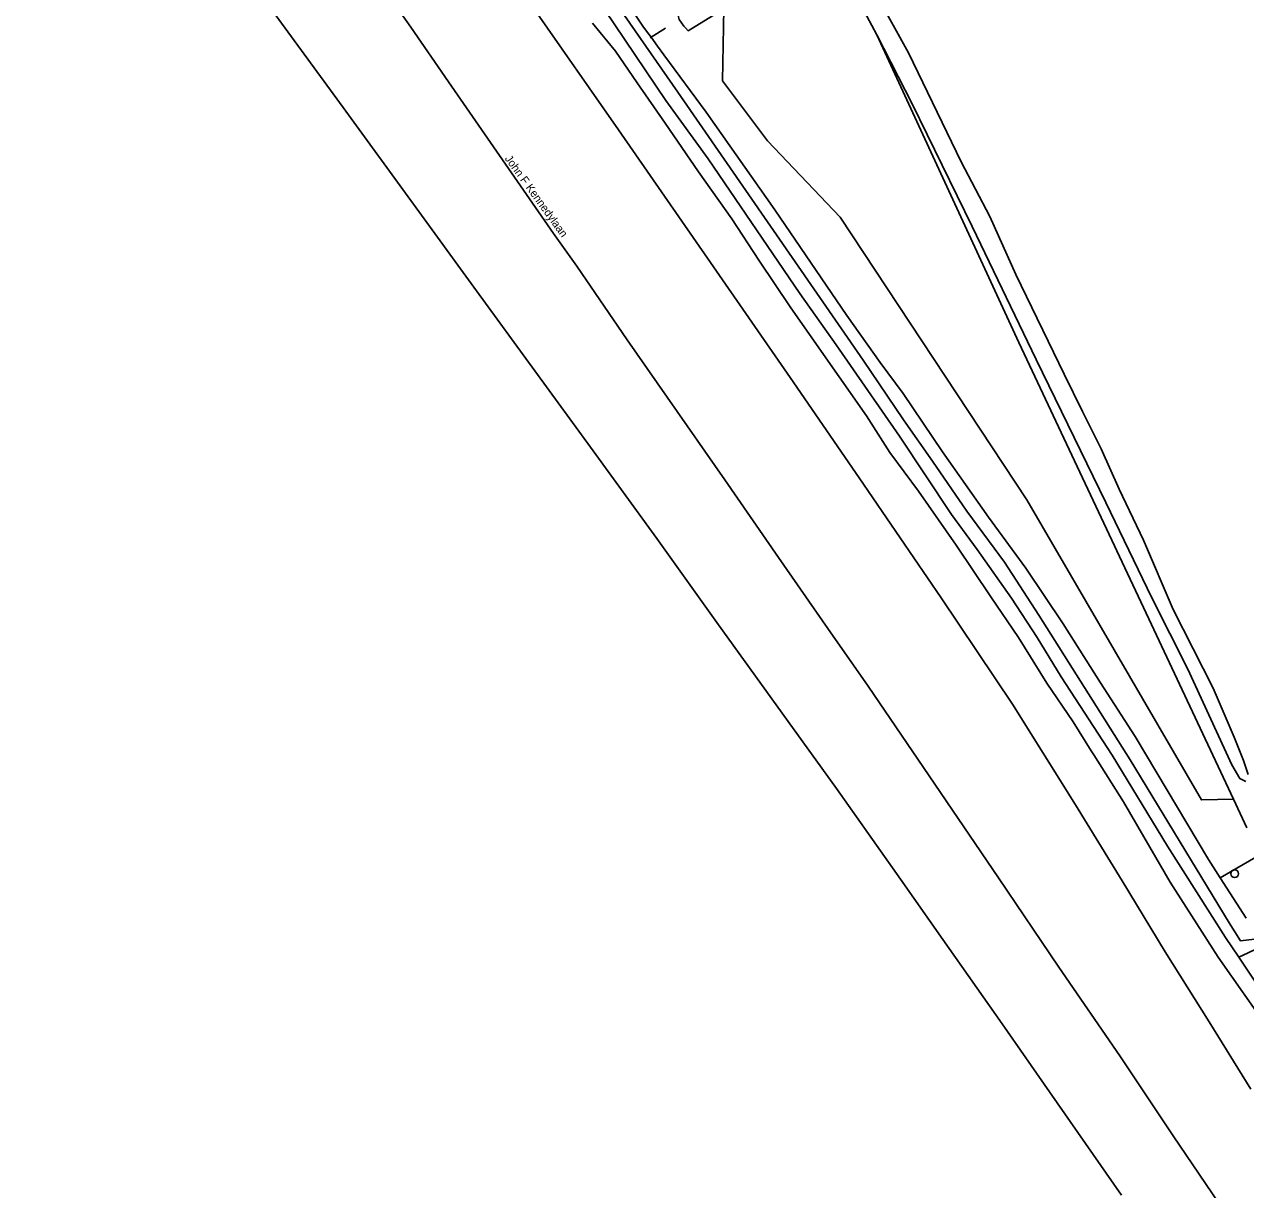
# Model space of a CAD drawing. Extents: x 161389 to 162585, y 388479 to 389761.
# Drawn here: x 161466.6 to 161619.2, y 389428.7 to 389574.3 of the extents above; entities that cross this region are included whole.
import ezdxf

# ---------------------------------------------------------------- set-up
doc = ezdxf.new("R2010")
doc.units = 0
for name, color, linetype in [('IMGEO_Berm_groen', 7, 'Continuous'), ('IMGEO_Boom', 7, 'Continuous'), ('IMGEO_Duiker', 7, 'Continuous'), ('IMGEO_Grasland_overig', 7, 'Continuous'), ('IMGEO_Greppel_droge_sloot', 7, 'Continuous'), ('IMGEO_Groenvoorziening', 7, 'Continuous'), ('IMGEO_Loofbos', 7, 'Continuous'), ('IMGEO_Openbare_ruimte_label', 7, 'Continuous'), ('IMGEO_Rijbaan_autoweg', 7, 'Continuous'), ('IMGEO_Waterloop', 7, 'Continuous')]:
    doc.layers.add(name, color=color, linetype=linetype)

msp = doc.modelspace()

# ---------------------------------------------------------------- linework, layer by layer
at = {"layer": 'IMGEO_Berm_groen'}
msp.add_lwpolyline([(161622.14, 389448.67), (161615.78, 389457.75), (161609.78, 389467.11), (161603.92, 389477.15), (161600.21, 389483.02), (161599.91, 389483.52), (161597.64, 389487.13), (161594.36, 389491.97), (161590.83, 389497.7), (161587.37, 389502.75), (161583.04, 389509.22), (161578.34, 389515.98), (161574.72, 389520.81), (161571.83, 389525.36), (161568.41, 389530.24), (161562.36, 389538.88), (161558.37, 389544.82), (161555.01, 389549.98), (161550.85, 389555.87), (161546.65, 389561.93), (161543.15, 389566.99), (161540.45, 389570.93), (161537.58, 389574.43)], dxfattribs=at)
at = {"layer": 'IMGEO_Boom'}
msp.add_circle((161617.83, 389468.17), 0.489, dxfattribs=at)
at = {"layer": 'IMGEO_Duiker'}
msp.add_lwpolyline([(161546.72, 389573.82), (161544.9, 389572.67), (161544.79, 389572.6)], dxfattribs=at)
at = {"layer": 'IMGEO_Grasland_overig'}
for points in [[(161616.03, 389467.66), (161620.95, 389470.51)], [(161616.03, 389467.66), (161619.26, 389462.6)]]:
    msp.add_lwpolyline(points, dxfattribs=at)
at = {"layer": 'IMGEO_Greppel_droge_sloot'}
for points in [[(161569.19, 389585.85), (161570.36, 389583.48), (161571.32, 389581.14), (161577.08, 389570.74), (161583.67, 389557.11), (161587.22, 389550.29), (161590.47, 389543.04), (161596.5, 389530.6), (161598.81, 389525.94), (161601.16, 389521.26), (161603.41, 389516.21), (161606.45, 389509.86), (161610.16, 389501.2), (161615.13, 389491.36), (161617.78, 389485.22), (161618.91, 389482.31), (161619.5, 389480.57)], [(161566.82, 389584.2), (161567.64, 389583.01), (161569.36, 389580), (161573.11, 389572.99)], [(161619.21, 389479.69), (161618.49, 389480.06), (161617.49, 389481.78), (161611.98, 389493.72), (161607.48, 389502.63), (161601.74, 389514.54), (161593.04, 389532.42), (161585.02, 389549.02), (161577.53, 389564.36), (161573.11, 389572.99)]]:
    msp.add_lwpolyline(points, dxfattribs=at)
at = {"layer": 'IMGEO_Groenvoorziening'}
for points in [[(161538.71, 389581.79), (161543.87, 389574.08), (161544.35, 389573.43), (161544.9, 389572.67), (161545.72, 389571.56), (161546.51, 389570.47), (161551.79, 389563.31), (161560.38, 389551.1), (161569.38, 389537.91), (161573.55, 389532.04), (161576.41, 389528.18), (161581.32, 389520.87), (161587.08, 389512.71), (161591.71, 389506.34), (161596.4, 389499.39), (161601.04, 389492.02), (161605.39, 389485.31), (161614.57, 389469.94), (161616.03, 389467.66)], [(161554.15, 389579.21), (161548.26, 389575.58), (161548.43, 389574.9), (161549, 389574.07), (161549.2, 389573.85), (161549.53, 389573.5), (161552.58, 389575.34), (161553.98, 389576.23)]]:
    msp.add_lwpolyline(points, dxfattribs=at)
at = {"layer": 'IMGEO_Loofbos'}
for points in [[(161617.66, 389477.5), (161613.68, 389477.38), (161591.85, 389514.89), (161568.52, 389550.22), (161559.45, 389559.73), (161553.85, 389567.22), (161553.98, 389576.23)], [(161573.11, 389572.99), (161590.86, 389534.52), (161607.09, 389500), (161617.66, 389477.5)], [(161617.66, 389477.5), (161619.36, 389473.9)]]:
    msp.add_lwpolyline(points, dxfattribs=at)
at = {"layer": 'IMGEO_Rijbaan_autoweg'}
for points in [[(161603.68, 389428.02), (161594.7, 389440.92), (161588.77, 389449.41), (161581.35, 389459.93), (161576.06, 389467.47), (161568.06, 389478.8), (161562.02, 389487.19), (161553.12, 389499.54), (161545.62, 389510.06), (161537.34, 389521.47), (161530.7, 389530.54), (161522.76, 389541.44), (161515.21, 389551.81), (161506.43, 389563.89), (161497.93, 389575.54), (161486.97, 389590.73), (161477.61, 389603.91), (161471.45, 389612.28), (161466.61, 389618.74)], [(161508.72, 389582.71), (161514.87, 389573.94), (161519.61, 389567.09), (161532.71, 389548.16), (161535.61, 389544.06), (161541.9, 389534.86), (161546.9, 389527.73), (161554.12, 389517.38), (161560.84, 389507.69), (161567, 389498.8), (161572.02, 389491.62), (161579.64, 389480.41), (161588.32, 389467.67), (161595.85, 389456.51), (161603.47, 389445.42), (161610.16, 389435.43), (161619.11, 389422.2)], [(161619.83, 389441.25), (161614.62, 389449.67), (161609.16, 389458.41), (161603.76, 389467.28), (161597.92, 389476.78), (161590.08, 389489.35), (161581.16, 389502.62), (161570.89, 389517.65), (161562.3, 389530.15), (161552.34, 389544.55), (161540.82, 389561.12), (161530.13, 389576.42)]]:
    msp.add_lwpolyline(points, dxfattribs=at)
at = {"layer": 'IMGEO_Waterloop'}
for points in [[(161495.78, 389640.45), (161546.75, 389564.77), (161552.02, 389557.47), (161563.48, 389540.67), (161568.03, 389534.26), (161575.93, 389522.82), (161582.43, 389513.03), (161585.66, 389508.66), (161589.92, 389502.59), (161593.14, 389497.7), (161596.14, 389492.77), (161602.52, 389482.99), (161609.44, 389471.62), (161616.69, 389460.21), (161618.35, 389457.74)], [(161620.99, 389460.08), (161618.57, 389459.78), (161617.12, 389462.04), (161604.77, 389482.4), (161593.35, 389500.48), (161589.08, 389507.1), (161584.36, 389513.48), (161580.07, 389519.73), (161576.43, 389524.87), (161571.42, 389532.32), (161548.23, 389565.82), (161517.22, 389610.46)], [(161618.35, 389457.74), (161619.52, 389458.3), (161621.42, 389459.21)], [(161618.35, 389457.74), (161624.06, 389449.21), (161633.73, 389434.2), (161644.86, 389417.95), (161688.47, 389351.53), (161694.48, 389342.54), (161718.71, 389305.19), (161738.88, 389274.38), (161763.69, 389237.05), (161784.02, 389205.98), (161793.44, 389191.74), (161803.45, 389175.59), (161807.16, 389170.21)]]:
    msp.add_lwpolyline(points, dxfattribs=at)

# ---------------------------------------------------------------- texts
at = {"layer": 'IMGEO_Openbare_ruimte_label'}
msp.add_text('John F Kennedylaan', height=1, rotation=305.9642, dxfattribs=at).set_placement((161526.57, 389557.51))

doc.saveas('drawing.dxf')
